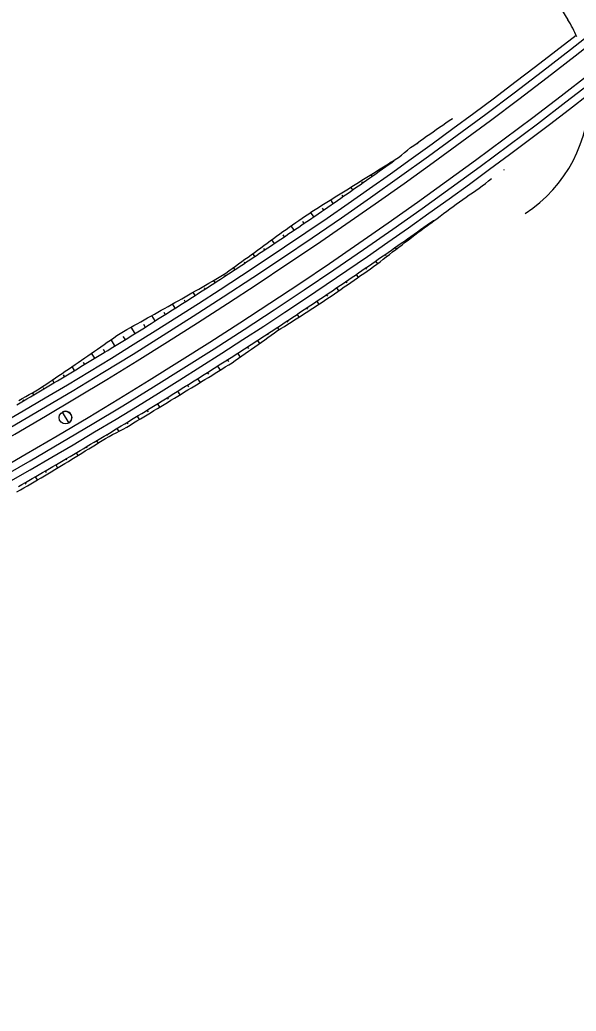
# Model space of a CAD drawing. Extents: x 6503541 to 6503743, y 5888004 to 5888145.
# Drawn here: x 6503682.132 to 6503683.822, y 5888081.402 to 5888084.415 of the extents above; entities that cross this region are included whole.
import ezdxf

# ---------------------------------------------------------------- set-up
doc = ezdxf.new("R2010")
doc.units = 0
doc.layers.add('12', color=7, linetype='Continuous')

msp = doc.modelspace()

# ---------------------------------------------------------------- linework, layer by layer
at = {"layer": '12'}
for p, q in [((6503683.5636, 5888084.7912), (6503683.7971, 5888084.4147)), ((6503683.4275, 5888084.1021), (6503683.4273, 5888084.1025)), ((6503683.4459, 5888084.1153), (6503683.446, 5888084.1152)), ((6503683.4463, 5888084.1154), (6503683.4462, 5888084.1155)), ((6503683.369, 5888084.0602), (6503683.3684, 5888084.0611)), ((6503683.3978, 5888084.0818), (6503683.3987, 5888084.0805)), ((6503683.3389, 5888084.0404), (6503683.3405, 5888084.0382)), ((6503683.3107, 5888084.018), (6503683.31, 5888084.0189)), ((6503683.2607, 5888083.9809), (6503683.2597, 5888083.9824)), ((6503683.2821, 5888083.9963), (6503683.2821, 5888083.9962)), ((6503683.202, 5888083.9392), (6503683.1984, 5888083.9444)), ((6503683.2302, 5888083.9617), (6503683.2314, 5888083.96)), ((6503683.6017, 5888083.9599), (6503683.6028, 5888083.9584)), ((6503683.1702, 5888083.9219), (6503683.1726, 5888083.9185)), ((6503683.1102, 5888083.8821), (6503683.1136, 5888083.8773)), ((6503683.1431, 5888083.8979), (6503683.1373, 5888083.9061)), ((6503683.084, 5888083.8568), (6503683.0763, 5888083.8678)), ((6503683.0247, 5888083.816), (6503683.0155, 5888083.8293)), ((6503683.0501, 5888083.8426), (6503683.0543, 5888083.8363)), ((6503683.4189, 5888083.8261), (6503683.4186, 5888083.8265)), ((6503683.4478, 5888083.8475), (6503683.4481, 5888083.8471)), ((6503683.6673, 5888083.8261), (6503683.6674, 5888083.8262)), ((6503682.9651, 5888083.7754), (6503682.9561, 5888083.7888)), ((6503682.9903, 5888083.8025), (6503682.9949, 5888083.7957)), ((6503683.3893, 5888083.8055), (6503683.3901, 5888083.8045)), ((6503682.9311, 5888083.7616), (6503682.9353, 5888083.7553)), ((6503683.3306, 5888083.7639), (6503683.3323, 5888083.7615)), ((6503683.3605, 5888083.784), (6503683.36, 5888083.7847)), ((6503682.9054, 5888083.7352), (6503682.8978, 5888083.7466)), ((6503683.3025, 5888083.7413), (6503683.3012, 5888083.7431)), ((6503682.8455, 5888083.6953), (6503682.8396, 5888083.7042)), ((6503682.8721, 5888083.7203), (6503682.8755, 5888083.7152)), ((6503683.2444, 5888083.6987), (6503683.2422, 5888083.7019)), ((6503683.2717, 5888083.7225), (6503683.2752, 5888083.7174)), ((6503682.813, 5888083.6793), (6503682.8155, 5888083.6754)), ((6503683.2126, 5888083.6813), (6503683.218, 5888083.6736)), ((6503682.7536, 5888083.6386), (6503682.7553, 5888083.6359)), ((6503682.7854, 5888083.6556), (6503682.7812, 5888083.6621)), ((6503683.1533, 5888083.6405), (6503683.1593, 5888083.6317)), ((6503683.1859, 5888083.6566), (6503683.183, 5888083.6609)), ((6503682.7251, 5888083.6163), (6503682.7209, 5888083.6228)), ((6503683.1266, 5888083.6157), (6503683.1236, 5888083.6202)), ((6503682.6647, 5888083.5772), (6503682.6584, 5888083.5869)), ((6503682.6923, 5888083.6007), (6503682.6949, 5888083.5967)), ((6503683.0672, 5888083.575), (6503683.064, 5888083.5798)), ((6503683.0938, 5888083.6), (6503683.1001, 5888083.5907)), ((6503682.604, 5888083.5384), (6503682.5958, 5888083.5513)), ((6503682.6308, 5888083.5634), (6503682.6344, 5888083.5578)), ((6503683.0341, 5888083.5597), (6503683.0406, 5888083.5501)), ((6503682.569, 5888083.5264), (6503682.5736, 5888083.5191)), ((6503682.9742, 5888083.5197), (6503682.9799, 5888083.5112)), ((6503683.0072, 5888083.5351), (6503683.0042, 5888083.5397)), ((6503682.5071, 5888083.4896), (6503682.5126, 5888083.4808)), ((6503682.5431, 5888083.4999), (6503682.5331, 5888083.516)), ((6503682.9468, 5888083.4959), (6503682.9442, 5888083.4998)), ((6503682.4821, 5888083.4617), (6503682.4701, 5888083.481)), ((6503682.8868, 5888083.4561), (6503682.8841, 5888083.4603)), ((6503682.9142, 5888083.48), (6503682.9188, 5888083.4729)), ((6503682.4209, 5888083.4239), (6503682.4092, 5888083.4428)), ((6503682.4453, 5888083.4528), (6503682.4515, 5888083.4428)), ((6503682.8539, 5888083.4406), (6503682.8601, 5888083.4311)), ((6503682.3595, 5888083.3863), (6503682.3501, 5888083.4017)), ((6503682.3849, 5888083.4136), (6503682.3902, 5888083.405)), ((6503682.7935, 5888083.4015), (6503682.8011, 5888083.3897)), ((6503682.8272, 5888083.4157), (6503682.8237, 5888083.421)), ((6503682.3246, 5888083.3744), (6503682.3287, 5888083.3676)), ((6503682.7673, 5888083.3757), (6503682.7632, 5888083.382)), ((6503682.2979, 5888083.349), (6503682.2907, 5888083.3609)), ((6503682.7063, 5888083.3374), (6503682.7024, 5888083.3434)), ((6503682.7328, 5888083.3627), (6503682.7407, 5888083.3503)), ((6503682.2361, 5888083.312), (6503682.2311, 5888083.3204)), ((6503682.264, 5888083.3355), (6503682.267, 5888083.3304)), ((6503682.672, 5888083.3241), (6503682.6793, 5888083.3125)), ((6503682.1742, 5888083.2753), (6503682.1704, 5888083.2816)), ((6503682.2032, 5888083.2969), (6503682.2052, 5888083.2936)), ((6503682.611, 5888083.2859), (6503682.6178, 5888083.275)), ((6503682.6451, 5888083.2993), (6503682.6415, 5888083.305)), ((6503682.1411, 5888083.2604), (6503682.1431, 5888083.257)), ((6503682.5498, 5888083.2479), (6503682.5563, 5888083.2374)), ((6503682.5838, 5888083.2615), (6503682.5805, 5888083.2669)), ((6503682.5224, 5888083.2239), (6503682.5192, 5888083.229)), ((6503682.4608, 5888083.1865), (6503682.4577, 5888083.1915)), ((6503682.4885, 5888083.2102), (6503682.4947, 5888083.2)), ((6503682.4269, 5888083.1729), (6503682.4323, 5888083.1639)), ((6503682.3652, 5888083.1358), (6503682.3696, 5888083.1285)), ((6503682.3983, 5888083.1507), (6503682.3961, 5888083.1543)), ((6503682.3033, 5888083.099), (6503682.3082, 5888083.0907)), ((6503682.3366, 5888083.1135), (6503682.3343, 5888083.1174)), ((6503682.2749, 5888083.0763), (6503682.2723, 5888083.0807)), ((6503682.213, 5888083.0395), (6503682.2102, 5888083.0444)), ((6503682.2413, 5888083.0625), (6503682.2467, 5888083.0532)), ((6503682.1508, 5888083.0032), (6503682.1478, 5888083.0083)), ((6503682.179, 5888083.0263), (6503682.1848, 5888083.0163))]:
    msp.add_line(p, q, dxfattribs=at)
for points in [[(6503683.2821, 5888083.9963), (6503683.2914, 5888084.0036), (6503683.3007, 5888084.0112), (6503683.3099, 5888084.0188), (6503683.3191, 5888084.0264), (6503683.3288, 5888084.0333), (6503683.3386, 5888084.0401), (6503683.3483, 5888084.047), (6503683.3581, 5888084.0538), (6503683.3678, 5888084.0607), (6503683.3775, 5888084.0675), (6503683.3873, 5888084.0744), (6503683.397, 5888084.0813), (6503683.4067, 5888084.0882), (6503683.4165, 5888084.095), (6503683.4263, 5888084.1018), (6503683.4361, 5888084.1085), (6503683.4459, 5888084.1153)], [(6503682.1228, 5888083.2451), (6503682.133, 5888083.2511), (6503682.1433, 5888083.2571), (6503682.1536, 5888083.2631), (6503682.1639, 5888083.2692), (6503682.1741, 5888083.2752), (6503682.1844, 5888083.2813), (6503682.1946, 5888083.2873), (6503682.2049, 5888083.2934), (6503682.2151, 5888083.2995), (6503682.2254, 5888083.3056), (6503682.2356, 5888083.3116), (6503682.2459, 5888083.3177), (6503682.2561, 5888083.3239), (6503682.2663, 5888083.33), (6503682.2765, 5888083.3361), (6503682.2867, 5888083.3422), (6503682.2969, 5888083.3484), (6503682.3071, 5888083.3545), (6503682.3173, 5888083.3607), (6503682.3275, 5888083.3668), (6503682.3377, 5888083.373), (6503682.3479, 5888083.3792), (6503682.3581, 5888083.3854), (6503682.3683, 5888083.3916), (6503682.3784, 5888083.3978), (6503682.3886, 5888083.404), (6503682.3988, 5888083.4102), (6503682.4089, 5888083.4165), (6503682.4191, 5888083.4227), (6503682.4292, 5888083.429), (6503682.4393, 5888083.4352), (6503682.4495, 5888083.4415), (6503682.4596, 5888083.4478), (6503682.4697, 5888083.454), (6503682.4798, 5888083.4603), (6503682.49, 5888083.4666), (6503682.5001, 5888083.4729), (6503682.5102, 5888083.4792), (6503682.5203, 5888083.4856), (6503682.5304, 5888083.4919), (6503682.5404, 5888083.4982), (6503682.5505, 5888083.5046), (6503682.5606, 5888083.5109), (6503682.5707, 5888083.5173), (6503682.5807, 5888083.5236), (6503682.5908, 5888083.53), (6503682.6009, 5888083.5364), (6503682.6109, 5888083.5428), (6503682.621, 5888083.5492), (6503682.631, 5888083.5556), (6503682.641, 5888083.562), (6503682.6511, 5888083.5685), (6503682.6611, 5888083.5749), (6503682.6711, 5888083.5813), (6503682.6811, 5888083.5878), (6503682.6911, 5888083.5942), (6503682.7012, 5888083.6007), (6503682.7112, 5888083.6072), (6503682.7212, 5888083.6137), (6503682.7311, 5888083.6201), (6503682.7411, 5888083.6266), (6503682.7511, 5888083.6331), (6503682.7611, 5888083.6397), (6503682.7711, 5888083.6462), (6503682.781, 5888083.6527), (6503682.791, 5888083.6592), (6503682.8009, 5888083.6658), (6503682.8109, 5888083.6723), (6503682.8208, 5888083.6789), (6503682.8308, 5888083.6855), (6503682.8407, 5888083.6921), (6503682.8506, 5888083.6986), (6503682.8605, 5888083.7052), (6503682.8705, 5888083.7118), (6503682.8804, 5888083.7184), (6503682.8903, 5888083.7251), (6503682.9002, 5888083.7317), (6503682.9101, 5888083.7383), (6503682.92, 5888083.745), (6503682.9299, 5888083.7516), (6503682.9397, 5888083.7583), (6503682.9496, 5888083.7649), (6503682.9595, 5888083.7716), (6503682.9693, 5888083.7783), (6503682.9792, 5888083.785), (6503682.9891, 5888083.7917), (6503682.9989, 5888083.7984), (6503683.0087, 5888083.8051), (6503683.0186, 5888083.8118), (6503683.0284, 5888083.8185), (6503683.0382, 5888083.8253), (6503683.0481, 5888083.832), (6503683.0579, 5888083.8387), (6503683.0677, 5888083.8455), (6503683.0775, 5888083.8523), (6503683.0873, 5888083.859), (6503683.0971, 5888083.8658), (6503683.1069, 5888083.8726), (6503683.1167, 5888083.8794), (6503683.1264, 5888083.8862), (6503683.1362, 5888083.893), (6503683.146, 5888083.8999), (6503683.1557, 5888083.9067), (6503683.1655, 5888083.9135), (6503683.1752, 5888083.9204), (6503683.185, 5888083.9272), (6503683.1947, 5888083.9341), (6503683.2045, 5888083.9409), (6503683.2142, 5888083.9478), (6503683.2239, 5888083.9547), (6503683.2336, 5888083.9616), (6503683.2433, 5888083.9685), (6503683.253, 5888083.9754), (6503683.2627, 5888083.9823), (6503683.2676, 5888083.9858)], [(6503682.1289, 5888083.2581), (6503682.1393, 5888083.264), (6503682.1497, 5888083.2698), (6503682.16, 5888083.2757), (6503682.1704, 5888083.2816), (6503682.1807, 5888083.2875), (6503682.1911, 5888083.2934), (6503682.201, 5888083.3), (6503682.2109, 5888083.3067), (6503682.2207, 5888083.3134), (6503682.2306, 5888083.32), (6503682.2405, 5888083.3267), (6503682.2504, 5888083.3334), (6503682.2602, 5888083.3401), (6503682.2701, 5888083.3468), (6503682.2799, 5888083.3535), (6503682.2898, 5888083.3603), (6503682.2996, 5888083.367), (6503682.3095, 5888083.3737), (6503682.3193, 5888083.3805), (6503682.3291, 5888083.3872), (6503682.3389, 5888083.394), (6503682.3487, 5888083.4008), (6503682.3585, 5888083.4076), (6503682.3683, 5888083.4143), (6503682.3781, 5888083.4211), (6503682.3879, 5888083.4279), (6503682.3977, 5888083.4347), (6503682.4075, 5888083.4416), (6503682.4172, 5888083.4484), (6503682.427, 5888083.4551), (6503682.437, 5888083.4616), (6503682.4471, 5888083.4678), (6503682.4574, 5888083.4739), (6503682.4678, 5888083.4797), (6503682.4782, 5888083.4855), (6503682.4886, 5888083.4912), (6503682.499, 5888083.497), (6503682.5095, 5888083.5028), (6503682.5199, 5888083.5086), (6503682.5303, 5888083.5144), (6503682.5407, 5888083.5202), (6503682.551, 5888083.5261), (6503682.5614, 5888083.5319), (6503682.5718, 5888083.5377), (6503682.5822, 5888083.5436), (6503682.5926, 5888083.5494), (6503682.603, 5888083.5553), (6503682.6133, 5888083.5612), (6503682.6237, 5888083.5671), (6503682.634, 5888083.573), (6503682.6444, 5888083.5789), (6503682.6548, 5888083.5848), (6503682.6651, 5888083.5907), (6503682.6754, 5888083.5966), (6503682.6858, 5888083.6026), (6503682.6961, 5888083.6085), (6503682.7064, 5888083.6144), (6503682.7168, 5888083.6204), (6503682.7271, 5888083.6264), (6503682.7374, 5888083.6323), (6503682.7477, 5888083.6383), (6503682.7575, 5888083.6452), (6503682.7672, 5888083.6521), (6503682.7769, 5888083.659), (6503682.7866, 5888083.666), (6503682.7962, 5888083.6729), (6503682.8059, 5888083.6799), (6503682.8156, 5888083.6869), (6503682.8252, 5888083.6938), (6503682.8349, 5888083.7008), (6503682.8445, 5888083.7078), (6503682.8542, 5888083.7148), (6503682.8638, 5888083.7218), (6503682.8734, 5888083.7288), (6503682.8831, 5888083.7358), (6503682.8927, 5888083.7429), (6503682.9023, 5888083.7499), (6503682.9119, 5888083.7569), (6503682.9215, 5888083.764), (6503682.9311, 5888083.7711), (6503682.9408, 5888083.778), (6503682.9505, 5888083.7848), (6503682.9602, 5888083.7917), (6503682.9699, 5888083.7986), (6503682.9798, 5888083.8053), (6503682.9897, 5888083.8119), (6503682.9995, 5888083.8186), (6503683.0094, 5888083.8252), (6503683.0193, 5888083.8318), (6503683.0292, 5888083.8385), (6503683.0393, 5888083.8448), (6503683.0494, 5888083.8511), (6503683.0595, 5888083.8573), (6503683.0696, 5888083.8636), (6503683.0797, 5888083.87), (6503683.0898, 5888083.8763), (6503683.0999, 5888083.8826), (6503683.11, 5888083.8889), (6503683.1201, 5888083.8953), (6503683.1302, 5888083.9016), (6503683.1403, 5888083.908), (6503683.1504, 5888083.9143), (6503683.1604, 5888083.9207), (6503683.1705, 5888083.9271), (6503683.1806, 5888083.9335), (6503683.1907, 5888083.9397), (6503683.2009, 5888083.946), (6503683.2111, 5888083.9522), (6503683.2212, 5888083.9585), (6503683.2314, 5888083.9648), (6503683.2415, 5888083.9711), (6503683.2517, 5888083.9773), (6503683.2604, 5888083.9828)], [(6503683.2604, 5888083.9828), (6503683.2618, 5888083.9836)], [(6503683.2618, 5888083.9836), (6503683.2719, 5888083.99), (6503683.2821, 5888083.9963)], [(6503683.2676, 5888083.9858), (6503683.2694, 5888083.9871)], [(6503683.4676, 5888083.8617), (6503683.4775, 5888083.8686), (6503683.4874, 5888083.8755), (6503683.4973, 5888083.8825), (6503683.5072, 5888083.8894), (6503683.5171, 5888083.8963), (6503683.527, 5888083.9033), (6503683.5368, 5888083.9104), (6503683.5465, 5888083.9176), (6503683.5559, 5888083.9252), (6503683.5653, 5888083.9328)], [(6503683.38, 5888083.7971), (6503683.3898, 5888083.8042), (6503683.3995, 5888083.8114), (6503683.4093, 5888083.8185), (6503683.419, 5888083.8257), (6503683.4288, 5888083.8328), (6503683.4385, 5888083.84), (6503683.4482, 5888083.8472), (6503683.4579, 5888083.8545), (6503683.4676, 5888083.8617)], [(6503682.1233, 5888082.9802), (6503682.1338, 5888082.9863), (6503682.1442, 5888082.9924), (6503682.1547, 5888082.9985), (6503682.1651, 5888083.0046), (6503682.1755, 5888083.0108), (6503682.1859, 5888083.0169), (6503682.1964, 5888083.023), (6503682.2068, 5888083.0292), (6503682.2172, 5888083.0354), (6503682.2276, 5888083.0416), (6503682.2379, 5888083.0478), (6503682.2483, 5888083.0541), (6503682.2586, 5888083.0604), (6503682.2689, 5888083.0667), (6503682.2793, 5888083.073), (6503682.2896, 5888083.0793), (6503682.2999, 5888083.0856), (6503682.3102, 5888083.0919), (6503682.3205, 5888083.0982), (6503682.3308, 5888083.1046), (6503682.3411, 5888083.1109), (6503682.3514, 5888083.1173), (6503682.3617, 5888083.1236), (6503682.372, 5888083.13), (6503682.3823, 5888083.1364), (6503682.3925, 5888083.1428), (6503682.4032, 5888083.1485), (6503682.4139, 5888083.1542), (6503682.4246, 5888083.1598), (6503682.4353, 5888083.1655), (6503682.446, 5888083.1712), (6503682.4566, 5888083.1771), (6503682.4669, 5888083.1833), (6503682.4773, 5888083.1896), (6503682.4877, 5888083.1958), (6503682.498, 5888083.202), (6503682.5084, 5888083.2083), (6503682.5187, 5888083.2146), (6503682.5291, 5888083.2208), (6503682.5394, 5888083.2271), (6503682.5498, 5888083.2334), (6503682.5601, 5888083.2397), (6503682.5704, 5888083.246), (6503682.5807, 5888083.2523), (6503682.591, 5888083.2586), (6503682.6014, 5888083.265), (6503682.6117, 5888083.2713), (6503682.622, 5888083.2776), (6503682.6323, 5888083.2839), (6503682.6427, 5888083.2901), (6503682.653, 5888083.2964), (6503682.6633, 5888083.3027), (6503682.6737, 5888083.309), (6503682.684, 5888083.3154), (6503682.6943, 5888083.3217), (6503682.7046, 5888083.328), (6503682.7149, 5888083.3343), (6503682.7252, 5888083.3407), (6503682.7355, 5888083.347), (6503682.7458, 5888083.3534), (6503682.7561, 5888083.3598), (6503682.7664, 5888083.3661), (6503682.7766, 5888083.3726), (6503682.7865, 5888083.3795), (6503682.7965, 5888083.3865), (6503682.8064, 5888083.3934), (6503682.8163, 5888083.4003), (6503682.8262, 5888083.4073), (6503682.8362, 5888083.4142), (6503682.8461, 5888083.4212), (6503682.856, 5888083.4282), (6503682.8659, 5888083.4351), (6503682.8757, 5888083.4421), (6503682.8856, 5888083.4491), (6503682.8955, 5888083.4562), (6503682.9052, 5888083.4633), (6503682.915, 5888083.4705), (6503682.9252, 5888083.4769), (6503682.9356, 5888083.4832), (6503682.9458, 5888083.4896), (6503682.956, 5888083.4961), (6503682.9663, 5888083.5026), (6503682.9765, 5888083.5091), (6503682.9867, 5888083.5156), (6503682.9969, 5888083.5221), (6503683.0071, 5888083.5286), (6503683.0173, 5888083.5351), (6503683.0274, 5888083.5416), (6503683.0376, 5888083.5482), (6503683.0478, 5888083.5548), (6503683.0577, 5888083.5616), (6503683.0677, 5888083.5684), (6503683.0777, 5888083.5753), (6503683.0877, 5888083.5821), (6503683.0976, 5888083.589), (6503683.1076, 5888083.5959), (6503683.1175, 5888083.6028), (6503683.1275, 5888083.6096), (6503683.1374, 5888083.6165), (6503683.1474, 5888083.6234), (6503683.1573, 5888083.6303), (6503683.1672, 5888083.6373), (6503683.1771, 5888083.6442), (6503683.187, 5888083.6511), (6503683.1969, 5888083.658), (6503683.2068, 5888083.6651), (6503683.2164, 5888083.6724), (6503683.2261, 5888083.6797), (6503683.2357, 5888083.6871), (6503683.2453, 5888083.6944), (6503683.2549, 5888083.7018), (6503683.2645, 5888083.7092), (6503683.2741, 5888083.7166), (6503683.2837, 5888083.7239), (6503683.2933, 5888083.7313), (6503683.3028, 5888083.7387), (6503683.3124, 5888083.7461), (6503683.322, 5888083.7536), (6503683.3315, 5888083.761), (6503683.3411, 5888083.7684), (6503683.3507, 5888083.7758), (6503683.3605, 5888083.7829), (6503683.3703, 5888083.79), (6503683.3784, 5888083.7959)], [(6503682.1278, 5888082.9968), (6503682.1382, 5888083.0028), (6503682.1487, 5888083.0088), (6503682.1592, 5888083.0148), (6503682.1697, 5888083.0209), (6503682.1801, 5888083.0269), (6503682.1906, 5888083.033), (6503682.201, 5888083.0391), (6503682.2115, 5888083.0451), (6503682.2219, 5888083.0512), (6503682.2324, 5888083.0573), (6503682.2428, 5888083.0634), (6503682.2532, 5888083.0695), (6503682.2637, 5888083.0756), (6503682.2741, 5888083.0817), (6503682.2845, 5888083.0879), (6503682.2949, 5888083.094), (6503682.3053, 5888083.1002), (6503682.3157, 5888083.1063), (6503682.3261, 5888083.1125), (6503682.3365, 5888083.1187), (6503682.3469, 5888083.1248), (6503682.3573, 5888083.131), (6503682.3677, 5888083.1372), (6503682.378, 5888083.1434), (6503682.3884, 5888083.1497), (6503682.3988, 5888083.1559), (6503682.4091, 5888083.1621), (6503682.4195, 5888083.1683), (6503682.4298, 5888083.1746), (6503682.4402, 5888083.1809), (6503682.4505, 5888083.1871), (6503682.4608, 5888083.1934), (6503682.4712, 5888083.1997), (6503682.4815, 5888083.206), (6503682.4918, 5888083.2123), (6503682.5021, 5888083.2186), (6503682.5124, 5888083.2249), (6503682.5227, 5888083.2312), (6503682.533, 5888083.2375), (6503682.5433, 5888083.2439), (6503682.5536, 5888083.2502), (6503682.5639, 5888083.2566), (6503682.5741, 5888083.2629), (6503682.5844, 5888083.2693), (6503682.5947, 5888083.2757), (6503682.6049, 5888083.2821), (6503682.6152, 5888083.2885), (6503682.6255, 5888083.2949), (6503682.6357, 5888083.3013), (6503682.6459, 5888083.3077), (6503682.6562, 5888083.3141), (6503682.6664, 5888083.3206), (6503682.6766, 5888083.327), (6503682.6868, 5888083.3335), (6503682.6971, 5888083.3399), (6503682.7073, 5888083.3464), (6503682.7175, 5888083.3529), (6503682.7277, 5888083.3594), (6503682.7379, 5888083.3659), (6503682.7481, 5888083.3724), (6503682.7582, 5888083.3789), (6503682.7684, 5888083.3854), (6503682.7786, 5888083.3919), (6503682.7888, 5888083.3985), (6503682.7989, 5888083.405), (6503682.8091, 5888083.4116), (6503682.8192, 5888083.4181), (6503682.8294, 5888083.4247), (6503682.8395, 5888083.4313), (6503682.8497, 5888083.4378), (6503682.8598, 5888083.4444), (6503682.8699, 5888083.451), (6503682.88, 5888083.4576), (6503682.8901, 5888083.4643), (6503682.9003, 5888083.4709), (6503682.9104, 5888083.4775), (6503682.9205, 5888083.4842), (6503682.9306, 5888083.4908), (6503682.9406, 5888083.4975), (6503682.9507, 5888083.5041), (6503682.9608, 5888083.5108), (6503682.9709, 5888083.5175), (6503682.9809, 5888083.5242), (6503682.991, 5888083.5309), (6503683.0011, 5888083.5376), (6503683.0111, 5888083.5443), (6503683.0212, 5888083.551), (6503683.0312, 5888083.5577), (6503683.0412, 5888083.5645), (6503683.0513, 5888083.5712), (6503683.0613, 5888083.578), (6503683.0713, 5888083.5847), (6503683.0813, 5888083.5915), (6503683.0913, 5888083.5983), (6503683.1013, 5888083.6051), (6503683.1113, 5888083.6119), (6503683.1213, 5888083.6187), (6503683.1313, 5888083.6255), (6503683.1413, 5888083.6323), (6503683.1513, 5888083.6391), (6503683.1612, 5888083.646), (6503683.1712, 5888083.6528), (6503683.1812, 5888083.6596), (6503683.1911, 5888083.6665), (6503683.2011, 5888083.6734), (6503683.211, 5888083.6802), (6503683.2209, 5888083.6871), (6503683.2309, 5888083.694), (6503683.2408, 5888083.7009), (6503683.2507, 5888083.7078), (6503683.2606, 5888083.7147), (6503683.2705, 5888083.7216), (6503683.2804, 5888083.7286), (6503683.2903, 5888083.7355), (6503683.3002, 5888083.7425), (6503683.3101, 5888083.7494), (6503683.32, 5888083.7564), (6503683.3299, 5888083.7633), (6503683.3398, 5888083.7703), (6503683.3496, 5888083.7773), (6503683.3595, 5888083.7843), (6503683.3693, 5888083.7913), (6503683.3792, 5888083.7983)], [(6503683.3784, 5888083.7959), (6503683.38, 5888083.7971)], [(6503683.3792, 5888083.7983), (6503683.389, 5888083.8053)], [(6503682.2608, 5888083.2225), (6503682.2804, 5888083.1895)]]:
    msp.add_lwpolyline(points, dxfattribs=at)
msp.add_circle((6503682.2706, 5888083.206), 0.0192, dxfattribs=at)
for centre, radius, start, end in [((6503674.6145, 5888096.105), 14.9412, 282.48188, 335.91738), ((6503674.6145, 5888096.105), 14.9652, 282.48188, 335.91738), ((6503674.6145, 5888096.105), 15.0348, 282.48188, 335.91738), ((6503674.6145, 5888096.105), 15.0588, 282.48188, 335.91738), ((6503683.4299, 5888084.1871), 0.432, 24.0133, 31.8023), ((6503674.6145, 5888096.105), 14.9172, 288.89877, 308.11483), ((6503674.6145, 5888096.105), 15.0828, 289.37027, 307.81474), ((6503683.4299, 5888084.1871), 0.432, 303.3473, 1.3329), ((6503682.2706, 5888083.206), 0.0192, 356.2438, 120.691), ((6503682.2706, 5888083.206), 0.0192, 300.691, 356.2438)]:
    msp.add_arc(centre, radius, start, end, dxfattribs=at)

doc.saveas('drawing.dxf')
